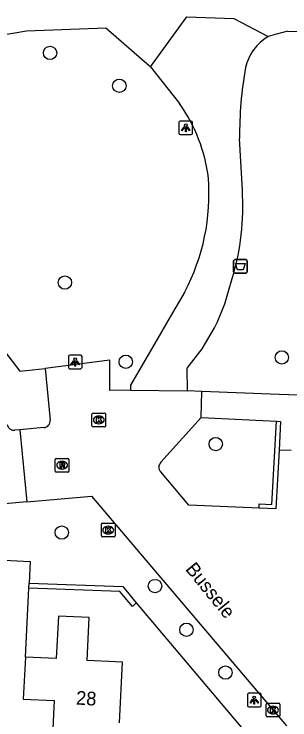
# Model space of a CAD drawing. Extents: x 162990 to 165007, y 383433 to 384336.
# Drawn here: x 164404.9 to 164425, y 383884.4 to 383936.1 of the extents above; entities that cross this region are included whole.
import ezdxf

# ---------------------------------------------------------------- set-up
doc = ezdxf.new("R2010")
doc.units = 0
for name, color, linetype in [('IMGEO_Afvalbak', 7, 'Continuous'), ('IMGEO_Boom', 7, 'Continuous'), ('IMGEO_Kolk', 7, 'Continuous'), ('IMGEO_Lichtpunt', 7, 'Continuous'), ('IMGEO_Muur', 7, 'Continuous'), ('IMGEO_Openbare_ruimte_label', 7, 'Continuous'), ('IMGEO_Pand', 7, 'Continuous'), ('IMGEO_Pand_nummerreeks', 7, 'Continuous'), ('IMGEO_Rijbaan_lokaal_open', 7, 'Continuous'), ('IMGEO_Rioolput', 7, 'Continuous'), ('IMGEO_Voetpad_gesloten', 7, 'Continuous'), ('IMGEO_Voetpad_open', 7, 'Continuous')]:
    doc.layers.add(name, color=color, linetype=linetype)

msp = doc.modelspace()

# ---------------------------------------------------------------- linework, layer by layer
at = {"layer": 'IMGEO_Afvalbak'}
for p, q in [((164420.91, 383917.2), (164420.91, 383918)), ((164420.91, 383918), (164420.91, 383917.2)), ((164421.01, 383918.1), (164421.8, 383918.1)), ((164421.8, 383918.1), (164421.01, 383918.1)), ((164421.9, 383918), (164421.9, 383917.2)), ((164421.9, 383917.2), (164421.9, 383918)), ((164421.8, 383917.1), (164421.01, 383917.1)), ((164421.01, 383917.1), (164421.8, 383917.1))]:
    msp.add_line(p, q, dxfattribs=at)
msp.add_lwpolyline([(164421.053, 383917.814), (164421.757, 383917.814), (164421.608, 383917.344), (164421.202, 383917.344), (164421.053, 383917.814)], dxfattribs=at)
for centre, start, end in [((164421.01, 383918), 90, 180), ((164421.01, 383918), 90, 180), ((164421.8, 383918), 0, 90), ((164421.8, 383918), 360, 90), ((164421.01, 383917.2), 180, 270), ((164421.01, 383917.2), 180, 270), ((164421.8, 383917.2), 270, 0), ((164421.8, 383917.2), 270, 0)]:
    msp.add_arc(centre, 0.1, start, end, dxfattribs=at)
at = {"layer": 'IMGEO_Boom'}
for centre in [(164407.479, 383933.225), (164412.548, 383930.819), (164408.567, 383916.418), (164413.019, 383910.625), (164424.435, 383910.939), (164419.598, 383904.601), (164408.333, 383898.126), (164415.157, 383894.21), (164417.459, 383891.012), (164420.308, 383887.879)]:
    msp.add_circle(centre, 0.489, dxfattribs=at)
at = {"layer": 'IMGEO_Kolk'}
for p, q in [((164410.546, 383905.944), (164410.546, 383906.796)), ((164410.621, 383906.87), (164411.473, 383906.87)), ((164411.034, 383906.65), (164411.059, 383906.65)), ((164411.547, 383906.796), (164411.547, 383905.944)), ((164411.057, 383906.09), (164411.032, 383906.09)), ((164411.473, 383905.87), (164410.621, 383905.87)), ((164411.231, 383897.88), (164411.231, 383898.732)), ((164411.306, 383898.806), (164412.158, 383898.806)), ((164412.232, 383898.732), (164412.232, 383897.88)), ((164411.719, 383898.586), (164411.744, 383898.586)), ((164412.158, 383897.806), (164411.306, 383897.806)), ((164411.742, 383898.026), (164411.717, 383898.026)), ((164423.284, 383884.71), (164423.284, 383885.562)), ((164423.359, 383885.636), (164424.211, 383885.636)), ((164423.772, 383885.416), (164423.797, 383885.416)), ((164424.285, 383885.562), (164424.285, 383884.71)), ((164423.795, 383884.856), (164423.77, 383884.856)), ((164424.211, 383884.636), (164423.359, 383884.636))]:
    msp.add_line(p, q, dxfattribs=at)
for points in [[(164410.546, 383905.944), (164410.546, 383906.796)], [(164410.621, 383906.87), (164411.473, 383906.87)], [(164410.867, 383906.57), (164410.99, 383906.57), (164410.99, 383906.419), (164411.12, 383906.57), (164411.284, 383906.57), (164411.138, 383906.419), (164411.291, 383906.17), (164411.139, 383906.17), (164411.054, 383906.334), (164410.99, 383906.267), (164410.99, 383906.17), (164410.867, 383906.17), (164410.867, 383906.57)], [(164411.547, 383906.796), (164411.547, 383905.944)], [(164411.473, 383905.87), (164410.621, 383905.87)], [(164411.231, 383897.88), (164411.231, 383898.732)], [(164411.306, 383898.806), (164412.158, 383898.806)], [(164412.232, 383898.732), (164412.232, 383897.88)], [(164411.552, 383898.506), (164411.675, 383898.506), (164411.675, 383898.355), (164411.805, 383898.506), (164411.969, 383898.506), (164411.823, 383898.355), (164411.976, 383898.106), (164411.824, 383898.106), (164411.739, 383898.27), (164411.675, 383898.203), (164411.675, 383898.106), (164411.552, 383898.106), (164411.552, 383898.506)], [(164412.158, 383897.806), (164411.306, 383897.806)], [(164423.284, 383884.71), (164423.284, 383885.562)], [(164423.359, 383885.636), (164424.211, 383885.636)], [(164423.605, 383885.336), (164423.728, 383885.336), (164423.728, 383885.185), (164423.858, 383885.336), (164424.022, 383885.336), (164423.876, 383885.185), (164424.029, 383884.936), (164423.877, 383884.936), (164423.792, 383885.1), (164423.728, 383885.033), (164423.728, 383884.936), (164423.605, 383884.936), (164423.605, 383885.336)], [(164424.285, 383885.562), (164424.285, 383884.71)], [(164424.211, 383884.636), (164423.359, 383884.636)]]:
    msp.add_lwpolyline(points, dxfattribs=at)
for centre, start, end in [((164410.623, 383906.794), 91.552, 178.448), ((164410.623, 383906.794), 91.552, 178.448), ((164411.471, 383906.794), 1.552, 88.448), ((164411.471, 383906.794), 1.552, 88.448), ((164410.623, 383905.946), 181.552, 268.448), ((164410.623, 383905.946), 181.552, 268.448), ((164411.471, 383905.946), 271.552, 358.448), ((164411.471, 383905.946), 271.552, 358.448), ((164411.308, 383898.73), 91.552, 178.448), ((164411.308, 383898.73), 91.552, 178.448), ((164412.156, 383898.73), 1.552, 88.448), ((164412.156, 383898.73), 1.552, 88.448), ((164411.308, 383897.882), 181.552, 268.448), ((164411.308, 383897.882), 181.552, 268.448), ((164412.156, 383897.882), 271.552, 358.448), ((164412.156, 383897.882), 271.552, 358.448), ((164423.361, 383885.56), 91.552, 178.448), ((164423.361, 383885.56), 91.552, 178.448), ((164424.209, 383885.56), 1.552, 88.448), ((164424.209, 383885.56), 1.552, 88.448), ((164423.361, 383884.712), 181.552, 268.448), ((164423.361, 383884.712), 181.552, 268.448), ((164424.209, 383884.712), 271.552, 358.448), ((164424.209, 383884.712), 271.552, 358.448)]:
    msp.add_arc(centre, 0.0765, start, end, dxfattribs=at)
for centre, major_axis, ratio, start_param, end_param in [((164411.033, 383906.37), (-0.387, 0.002), 0.722429, 4.712389, 7.853982), ((164411.058, 383906.37), (-0.39, 0.002), 0.717154, 1.570796, 4.712389), ((164411.718, 383898.306), (-0.387, 0.002), 0.722429, 4.712389, 7.853982), ((164411.743, 383898.306), (-0.39, 0.002), 0.717154, 1.570796, 4.712389), ((164423.771, 383885.136), (-0.387, 0.002), 0.722429, 4.712389, 7.853982), ((164423.796, 383885.136), (-0.39, 0.002), 0.717154, 1.570796, 4.712389)]:
    msp.add_ellipse(centre, major_axis=major_axis, ratio=ratio, start_param=start_param, end_param=end_param, dxfattribs=at)
at = {"layer": 'IMGEO_Lichtpunt'}
for p, q in [((164416.905, 383928.149), (164416.905, 383927.342)), ((164416.905, 383928.149), (164416.905, 383927.342)), ((164417.807, 383928.244), (164416.999, 383928.244)), ((164417.807, 383928.244), (164416.999, 383928.244)), ((164417.901, 383927.342), (164417.901, 383928.149)), ((164417.901, 383927.342), (164417.901, 383928.149)), ((164416.999, 383927.248), (164417.807, 383927.248)), ((164416.999, 383927.248), (164417.807, 383927.248)), ((164409.723, 383911.114), (164408.915, 383911.114)), ((164409.723, 383911.114), (164408.915, 383911.114)), ((164408.821, 383911.019), (164408.821, 383910.212)), ((164408.821, 383911.019), (164408.821, 383910.212)), ((164409.817, 383910.212), (164409.817, 383911.019)), ((164409.817, 383910.212), (164409.817, 383911.019)), ((164408.915, 383910.118), (164409.723, 383910.118)), ((164408.915, 383910.118), (164409.723, 383910.118)), ((164421.921, 383886.265), (164421.921, 383885.458)), ((164421.921, 383886.265), (164421.921, 383885.458)), ((164422.823, 383886.36), (164422.015, 383886.36)), ((164422.823, 383886.36), (164422.015, 383886.36)), ((164422.917, 383885.458), (164422.917, 383886.265)), ((164422.917, 383885.458), (164422.917, 383886.265)), ((164422.015, 383885.364), (164422.823, 383885.364)), ((164422.015, 383885.364), (164422.823, 383885.364))]:
    msp.add_line(p, q, dxfattribs=at)
for points in [[(164417.279, 383927.813), (164417.318, 383927.785), (164417.13, 383927.523), (164417.092, 383927.55), (164417.279, 383927.813)], [(164417.381, 383927.765), (164417.428, 383927.765), (164417.428, 383927.443), (164417.381, 383927.443), (164417.381, 383927.765)], [(164417.491, 383927.785), (164417.529, 383927.812), (164417.716, 383927.55), (164417.677, 383927.522), (164417.491, 383927.785)], [(164409.195, 383910.683), (164409.234, 383910.655), (164409.046, 383910.393), (164409.008, 383910.42), (164409.195, 383910.683)], [(164409.297, 383910.635), (164409.344, 383910.635), (164409.344, 383910.313), (164409.297, 383910.313), (164409.297, 383910.635)], [(164409.407, 383910.655), (164409.445, 383910.682), (164409.632, 383910.42), (164409.593, 383910.392), (164409.407, 383910.655)], [(164422.295, 383885.929), (164422.334, 383885.901), (164422.146, 383885.639), (164422.108, 383885.666), (164422.295, 383885.929)], [(164422.397, 383885.881), (164422.444, 383885.881), (164422.444, 383885.559), (164422.397, 383885.559), (164422.397, 383885.881)], [(164422.507, 383885.901), (164422.545, 383885.928), (164422.732, 383885.666), (164422.693, 383885.638), (164422.507, 383885.901)]]:
    msp.add_lwpolyline(points, dxfattribs=at)
for centre in [(164417.404, 383927.947), (164409.32, 383910.817), (164422.42, 383886.063)]:
    msp.add_circle(centre, 0.0994, dxfattribs=at)
for centre, start, end in [((164416.999, 383928.149), 90, 180), ((164416.999, 383928.149), 90, 180), ((164417.807, 383928.149), 0, 90), ((164417.807, 383928.149), 0, 90), ((164416.999, 383927.342), 180, 270), ((164416.999, 383927.342), 180, 270), ((164417.807, 383927.342), 270, 0), ((164417.807, 383927.342), 270, 360), ((164408.915, 383911.019), 90, 180), ((164408.915, 383911.019), 90, 180), ((164409.723, 383911.019), 0, 90), ((164409.723, 383911.019), 0, 90), ((164408.915, 383910.212), 180, 270), ((164408.915, 383910.212), 180, 270), ((164409.723, 383910.212), 270, 0), ((164409.723, 383910.212), 270, 360), ((164422.015, 383886.265), 90, 180), ((164422.015, 383886.265), 90, 180), ((164422.823, 383886.265), 0, 90), ((164422.823, 383886.265), 0, 90), ((164422.015, 383885.458), 180, 270), ((164422.015, 383885.458), 180, 270), ((164422.823, 383885.458), 270, 0), ((164422.823, 383885.458), 270, 360)]:
    msp.add_arc(centre, 0.0946, start, end, dxfattribs=at)
at = {"layer": 'IMGEO_Muur'}
for points in [[(164422.777, 383899.921), (164422.786, 383900.221), (164423.709, 383900.185), (164424.047, 383906.277)], [(164424.047, 383906.277), (164424.347, 383906.261), (164424.231, 383904.16)], [(164424.231, 383904.16), (164423.993, 383899.873), (164422.777, 383899.921)], [(164413.781, 383892.971), (164413.52, 383892.702), (164412.593, 383893.804), (164405.929, 383894.064)], [(164405.947, 383894.415), (164412.803, 383894.173), (164413.781, 383892.971)]]:
    msp.add_lwpolyline(points, dxfattribs=at)
at = {"layer": 'IMGEO_Pand'}
for points in [[(164402.63, 383896.176), (164406.027, 383896.006), (164405.947, 383894.415)], [(164405.676, 383889.015), (164405.929, 383894.064)], [(164405.929, 383894.064), (164405.947, 383894.415)], [(164412.56, 383884.195), (164412.783, 383888.636), (164410.187, 383888.766), (164410.344, 383891.902), (164408.094, 383892.015), (164407.938, 383888.902), (164405.676, 383889.015)], [(164405.676, 383889.015), (164405.52, 383885.942), (164407.787, 383885.828), (164407.456, 383879.168), (164407.31, 383876.223)]]:
    msp.add_lwpolyline(points, dxfattribs=at)
at = {"layer": 'IMGEO_Rijbaan_lokaal_open'}
for points in [[(164413.355, 383908.551), (164411.857, 383908.521), (164411.863, 383910.744), (164407.128, 383910.136)], [(164407.128, 383910.136), (164407.488, 383906.342)], [(164413.355, 383908.551), (164417.535, 383908.489)], [(164418.587, 383908.447), (164417.535, 383908.489)], [(164418.535, 383906.539), (164418.587, 383908.447)], [(164415.592, 383903.282), (164418.535, 383906.539)], [(164405.274, 383905.647), (164404.91, 383905.614)], [(164407.033, 383905.805), (164405.274, 383905.647)], [(164405.274, 383905.647), (164405.792, 383900.372)], [(164425.124, 383904.128), (164424.231, 383904.16)], [(164422.777, 383899.921), (164417.64, 383900.124), (164415.573, 383902.563)], [(164405.792, 383900.372), (164410.509, 383900.794), (164424.769, 383883.979)], [(164405.792, 383900.372), (164392.284, 383899.162)]]:
    msp.add_lwpolyline(points, dxfattribs=at)
for centre, radius, start, end in [((164404.835, 383906.111), 0.503, 189.5418, 278.5707), ((164407.007, 383906.288), 0.484, 273.0606, 6.3902), ((164415.957, 383902.913), 0.52, 134.6935, 222.279)]:
    msp.add_arc(centre, radius, start, end, dxfattribs=at)
at = {"layer": 'IMGEO_Rioolput'}
for p, q in [((164407.863, 383902.624), (164407.863, 383903.476)), ((164407.938, 383903.55), (164408.79, 383903.55)), ((164408.351, 383903.33), (164408.376, 383903.33)), ((164408.864, 383903.476), (164408.864, 383902.624)), ((164408.79, 383902.55), (164407.938, 383902.55)), ((164408.374, 383902.77), (164408.349, 383902.77))]:
    msp.add_line(p, q, dxfattribs=at)
for points in [[(164407.863, 383902.624), (164407.863, 383903.476)], [(164407.938, 383903.55), (164408.79, 383903.55)], [(164408.864, 383903.476), (164408.864, 383902.624)], [(164408.452, 383903.248), (164408.2, 383903.25), (164408.2, 383902.85)], [(164408.2, 383902.85), (164408.324, 383902.85), (164408.324, 383903.012), (164408.335, 383903.012)], [(164408.378, 383903.169), (164408.324, 383903.169), (164408.324, 383903.088)], [(164408.324, 383903.088), (164408.376, 383903.088)], [(164408.382, 383902.983), (164408.453, 383902.85), (164408.593, 383902.85), (164408.528, 383902.976)], [(164408.79, 383902.55), (164407.938, 383902.55)]]:
    msp.add_lwpolyline(points, dxfattribs=at)
for centre, radius, start, end in [((164407.94, 383903.474), 0.0765, 91.552, 178.448), ((164407.94, 383903.474), 0.0765, 91.552, 178.448), ((164408.788, 383903.474), 0.0765, 1.552, 88.448), ((164408.788, 383903.474), 0.0765, 1.552, 88.448), ((164408.334, 383902.959), 0.0533, 26.0293, 88.6989), ((164408.36, 383903.277), 0.19, 274.7715, 282.9687), ((164408.384, 383903.073), 0.0964, 77.0061, 93.1865), ((164408.398, 383903.13), 0.0378, 276.6634, 79.6772), ((164408.451, 383903.138), 0.109, 350.3612, 89.416), ((164408.449, 383903.138), 0.112, 277.5842, 350.9817), ((164408.433, 383902.923), 0.108, 29.5134, 73.7905), ((164407.94, 383902.626), 0.0765, 181.552, 268.448), ((164407.94, 383902.626), 0.0765, 181.552, 268.448), ((164408.788, 383902.626), 0.0765, 271.552, 358.448), ((164408.788, 383902.626), 0.0765, 271.552, 358.448)]:
    msp.add_arc(centre, radius, start, end, dxfattribs=at)
for centre, major_axis, ratio, start_param, end_param in [((164408.35, 383903.05), (-0.387, 0.002), 0.722429, 4.712389, 7.853982), ((164408.375, 383903.05), (-0.39, 0.002), 0.717154, 1.570796, 4.712389)]:
    msp.add_ellipse(centre, major_axis=major_axis, ratio=ratio, start_param=start_param, end_param=end_param, dxfattribs=at)
at = {"layer": 'IMGEO_Voetpad_gesloten'}
for points in [[(164414.821, 383932.216), (164417.487, 383935.873), (164420.93, 383935.736), (164423.426, 383934.42)], [(164414.821, 383932.216), (164416.954, 383929.517)], [(164388.752, 383929.362), (164397.912, 383918.614), (164402.506, 383913.489), (164405.276, 383909.937), (164407.128, 383910.136)], [(164421.548, 383923.185), (164421.346, 383926.966)], [(164417.535, 383908.489), (164417.519, 383910.148), (164418.602, 383911.564), (164419.509, 383913.099), (164419.718, 383913.544), (164420.277, 383914.862), (164420.813, 383916.708)], [(164417.331, 383915.747), (164416.259, 383913.906), (164415.084, 383911.89), (164413.354, 383908.919), (164413.355, 383908.551)]]:
    msp.add_lwpolyline(points, dxfattribs=at)
for centre, radius, start, end in [((164425.203, 383931.402), 3.502, 120.4845, 167.4668), ((164448.687, 383927.278), 27.343, 169.7101, 180.6532), ((164407.308, 383922.657), 11.836, 6.8113, 35.4198), ((164403.92, 383922.875), 15.187, 332.0105, 4.4804), ((164403.146, 383921.993), 18.44, 343.3453, 3.7064)]:
    msp.add_arc(centre, radius, start, end, dxfattribs=at)
at = {"layer": 'IMGEO_Voetpad_open'}
for points in [[(164424.857, 383934.827), (164430.791, 383934.62), (164443.613, 383929.894), (164454.97, 383939.759), (164463.164, 383940.151)], [(164388.752, 383929.362), (164392.195, 383929.233), (164392.267, 383931.402), (164397.627, 383931.167), (164397.754, 383932.249), (164400.733, 383933.985), (164405.758, 383934.84), (164411.549, 383935.071), (164414.759, 383932.27), (164414.821, 383932.216)], [(164431.136, 383906.363), (164431.209, 383907.983), (164424.231, 383908.24), (164418.587, 383908.447)], [(164418.535, 383906.539), (164424.047, 383906.277)], [(164413.781, 383892.971), (164421.588, 383883.742)]]:
    msp.add_lwpolyline(points, dxfattribs=at)
msp.add_arc((164431.551, 383908.571), 27.096, 104.3034, 107.4498, dxfattribs=at)

# ---------------------------------------------------------------- texts
at = {"layer": 'IMGEO_Openbare_ruimte_label'}
msp.add_text('Bussele', height=1, rotation=309.1523, dxfattribs=at).set_placement((164417.333, 383895.43))
at = {"layer": 'IMGEO_Pand_nummerreeks'}
msp.add_text('28', height=1, rotation=356.8602, dxfattribs=at).set_placement((164409.36, 383885.539))

doc.saveas('drawing.dxf')
